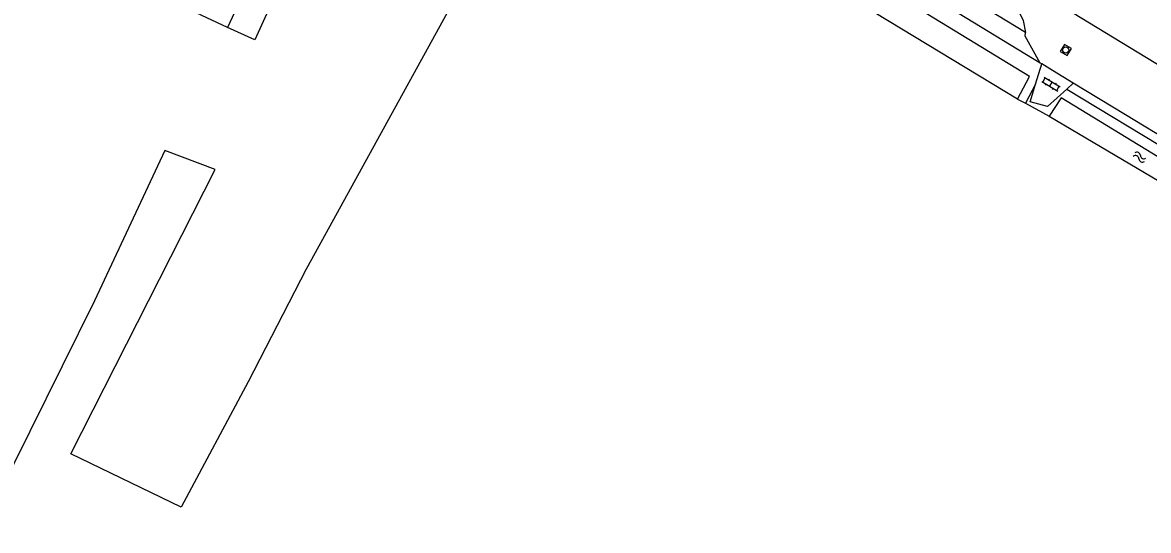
# Model space of a CAD drawing. Extents: x 136000 to 141000, y 400494 to 402006.
# Drawn here: x 139000.3 to 139138.5, y 401813.2 to 401875.5 of the extents above; entities that cross this region are included whole.
import ezdxf

# ---------------------------------------------------------------- set-up
doc = ezdxf.new("R2010")
doc.units = 0
for name, color, linetype in [('gg-afsc-draadraster', 7, 'Continuous'), ('gg-afsc-erfafscheiding', 7, 'Continuous'), ('gg-afsc-lijn draadraster', 7, 'Continuous'), ('gg-bbg-gedigitaliseerde bebouwing', 7, 'Continuous'), ('gg-bbg-gedigitaliseerde bijgebouw', 7, 'Continuous'), ('gg-bbg-tussenscheiding', 7, 'Continuous'), ('gg-knt-bronhoudergrens', 7, 'Continuous'), ('gg-knt-verharding', 7, 'Continuous'), ('gg-kntw-bovenkant insteek waterloop', 7, 'Continuous'), ('gt-grn-groengrens', 7, 'Continuous'), ('gt-grn-weggrens', 7, 'Continuous'), ('gt-symb-klinker verharding', 7, 'Continuous'), ('gt-symb-rioolschacht', 7, 'Continuous'), ('gt-symb-watersymbool', 7, 'Continuous')]:
    doc.layers.add(name, color=color, linetype=linetype)

# ---------------------------------------------------------------- blocks, each defined once
blk = doc.blocks.new('gt0-RS')
at = {"layer": 'gt-symb-rioolschacht'}
blk.add_lwpolyline([(-0.5, -0.5), (0.5, -0.5), (0.5, 0.5), (-0.5, 0.5)], close=True, dxfattribs=at)
blk.add_circle((0, 0), 0.375, dxfattribs=at)
blk = doc.blocks.new('gt0-WA')
at = {"layer": 'gt-symb-watersymbool'}
for centre, start, end in [((-0.32, 0.02), 28.0725, 151.9275), ((0.43, 0.42), 208.0725, 331.9275), ((-0.32, -0.43), 28.0725, 151.9275), ((0.43, -0.03), 208.0725, 331.9275)]:
    blk.add_arc(centre, 0.425, start, end, dxfattribs=at)
blk = doc.blocks.new('gt0-KL1')
at = {"layer": 'gt-symb-klinker verharding'}
for p, q in [((-1.15, 0.3), (1.15, 0.3)), ((-1, -0.3), (-1, 0.3)), ((-0.5, 0.3), (-0.5, 0.45)), ((0, -0.3), (0, 0.3)), ((0.5, 0.3), (0.5, 0.45)), ((1, -0.3), (1, 0.3)), ((-1.15, -0.3), (1.15, -0.3)), ((-0.5, -0.45), (-0.5, -0.3)), ((0.5, -0.45), (0.5, -0.3))]:
    blk.add_line(p, q, dxfattribs=at)

msp = doc.modelspace()

# ---------------------------------------------------------------- linework, layer by layer
at = {"layer": 'gg-afsc-draadraster'}
msp.add_lwpolyline([(139056.12, 401882.14), (139055.6, 401882.42), (139035.14, 401845.25), (139028.03, 401831.43)], dxfattribs=at)
at = {"layer": 'gg-afsc-erfafscheiding'}
for p, q in [((139122.41, 401866.1), (139123.37, 401865.58)), ((139123.37, 401865.58), (139126.3, 401864.01))]:
    msp.add_line(p, q, dxfattribs=at)
at = {"layer": 'gg-afsc-lijn draadraster'}
msp.add_lwpolyline([(139056.12, 401882.14), (139055.6, 401882.42), (139035.14, 401845.25), (139028.03, 401831.43)], dxfattribs=at)
at = {"layer": 'gg-bbg-gedigitaliseerde bebouwing'}
msp.add_lwpolyline([(139037.87, 401883.79), (139036.04, 401880.61), (139032.94, 401882.39), (139028.82, 401873.37), (139025.5, 401874.89)], dxfattribs=at)
at = {"layer": 'gg-bbg-gedigitaliseerde bijgebouw'}
msp.add_lwpolyline([(139025.5, 401874.89), (139021.01, 401876.94), (139028.08, 401892.39), (139032.57, 401890.33), (139029.76, 401884.21)], dxfattribs=at)
at = {"layer": 'gg-bbg-tussenscheiding'}
msp.add_line((139029.76, 401884.21), (139025.5, 401874.89), dxfattribs=at)
at = {"layer": 'gg-knt-bronhoudergrens'}
msp.add_line((139009.18, 401841.37), (138991.8, 401806.37), dxfattribs=at)
msp.add_lwpolyline([(139028.03, 401831.43), (139019.79, 401816.07), (139006.28, 401822.61), (139023.95, 401857.45), (139017.81, 401859.78), (139009.18, 401841.37)], dxfattribs=at)
at = {"layer": 'gg-knt-verharding'}
for p, q in [((139123.39, 401874.26), (139077.17, 401902.44)), ((139124.62, 401867.93), (139125.38, 401870.41)), ((139125.38, 401870.41), (139125.2, 401870.52)), ((139126.7, 401869.61), (139125.38, 401870.41)), ((139129.25, 401868.05), (139126.7, 401869.61)), ((139129.25, 401868.05), (139128.46, 401867.33)), ((139135.64, 401864.16), (139129.25, 401868.05)), ((139149.51, 401855.72), (139135.64, 401864.16))]:
    msp.add_line(p, q, dxfattribs=at)
for points in [[(139125.2, 401870.52), (139076.03, 401900.47), (139076.06, 401900.52)], [(139117.19, 401884.02), (139121.72, 401878.61), (139123.08, 401875.73), (139123.39, 401874.26)], [(139125.2, 401870.52), (139123.33, 401873.81), (139123.39, 401874.26)], [(139128.46, 401867.33), (139126.09, 401865.18), (139123.96, 401865.76), (139124.62, 401867.93)]]:
    msp.add_lwpolyline(points, dxfattribs=at)
at = {"layer": 'gg-kntw-bovenkant insteek waterloop'}
for p, q in [((139122.41, 401866.1), (139075.52, 401894.49)), ((139126.3, 401864.01), (139148.28, 401850.97))]:
    msp.add_line(p, q, dxfattribs=at)
for points in [[(139122.41, 401866.1), (139123.86, 401868.88), (139073.37, 401899.69), (139073.18, 401899.82)], [(139148.28, 401850.97), (139149.28, 401853.11), (139127.74, 401866.24), (139126.3, 401864.01)]]:
    msp.add_lwpolyline(points, dxfattribs=at)
at = {"layer": 'gt-grn-groengrens'}
for p, q in [((139124.62, 401867.93), (139123.37, 401865.58)), ((139128.46, 401867.33), (139150.11, 401854.23))]:
    msp.add_line(p, q, dxfattribs=at)
at = {"layer": 'gt-grn-weggrens'}
msp.add_line((139117.19, 401884.02), (139141.24, 401869.37), dxfattribs=at)

# ---------------------------------------------------------------- block references
at = {"layer": 'gt-symb-klinker verharding', "rotation": -31.003067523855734}
msp.add_blockref('gt0-KL1', (139126.51, 401867.92), dxfattribs=at)
at = {"layer": 'gt-symb-rioolschacht', "rotation": 148.94783928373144}
msp.add_blockref('gt0-RS', (139128.32, 401872.12), dxfattribs=at)
at = {"layer": 'gt-symb-watersymbool', "rotation": -24.206843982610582}
msp.add_blockref('gt0-WA', (139137.34, 401859), dxfattribs=at)

doc.saveas('drawing.dxf')
